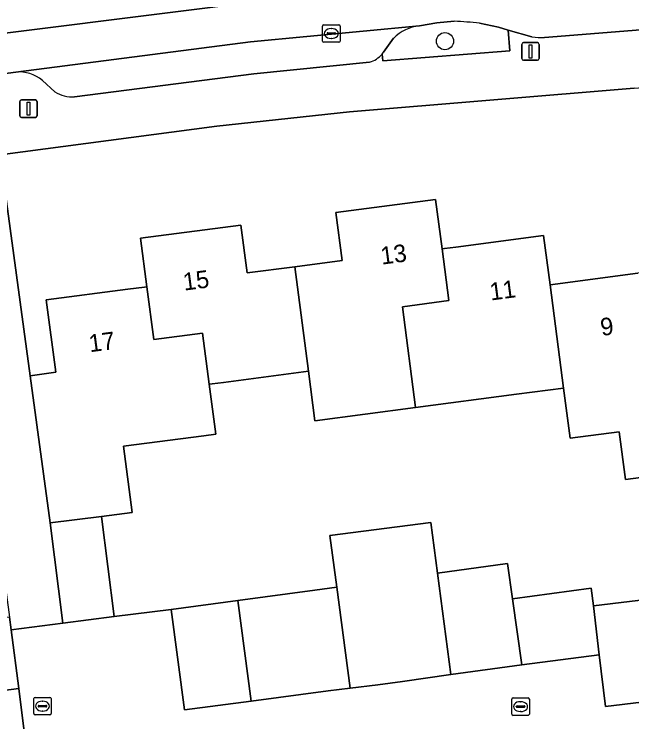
# Model space of a CAD drawing. Extents: x 158472 to 159562, y 388525 to 389606.
# Drawn here: x 159377.81 to 159412.99, y 389041.69 to 389082.01 of the extents above; entities that cross this region are included whole.
import ezdxf

# ---------------------------------------------------------------- set-up
doc = ezdxf.new("R2010")
doc.units = 0
for name, color, linetype in [('IMGEO_Boom', 7, 'Continuous'), ('IMGEO_Erf', 7, 'Continuous'), ('IMGEO_Groenvoorziening', 7, 'Continuous'), ('IMGEO_Kolk', 7, 'Continuous'), ('IMGEO_Lichtmast', 7, 'Continuous'), ('IMGEO_Muur', 7, 'Continuous'), ('IMGEO_Pand', 7, 'Continuous'), ('IMGEO_Pand_nummerreeks', 7, 'Continuous'), ('IMGEO_Parkeervlak_open', 7, 'Continuous'), ('IMGEO_Rijbaan_lokaal_gesloten', 7, 'Continuous'), ('IMGEO_Rijbaan_lokaal_open', 7, 'Continuous'), ('IMGEO_Rioolput', 7, 'Continuous'), ('IMGEO_Voetpad_open', 7, 'Continuous')]:
    doc.layers.add(name, color=color, linetype=linetype)

msp = doc.modelspace()

# ---------------------------------------------------------------- linework, layer by layer
at = {"layer": 'IMGEO_Boom'}
msp.add_circle((159402.345, 389080.471), 0.489, dxfattribs=at)
at = {"layer": 'IMGEO_Erf'}
for points in [[(159413.128, 389077.801), (159396.908, 389076.453), (159389.35, 389075.628), (159377.006, 389074), (159378.716, 389061.415), (159380.173, 389061.606), (159379.632, 389065.73), (159384.278, 389066.339), (159385.224, 389066.463), (159385.374, 389066.483), (159385.009, 389069.24), (159390.724, 389069.99), (159391.081, 389067.266), (159393.785, 389067.621), (159396.49, 389067.976), (159396.132, 389070.704), (159401.806, 389071.448), (159402.176, 389068.64), (159402.324, 389068.659), (159402.964, 389068.743), (159407.965, 389069.399), (159408.335, 389066.6), (159413.321, 389067.254)], [(159418.331, 389056.243), (159412.631, 389055.494), (159412.274, 389058.216), (159409.472, 389057.848), (159409.098, 389060.705), (159406.425, 389060.354), (159400.674, 389059.6), (159394.936, 389058.847), (159394.567, 389061.664), (159389.725, 389061.029), (159389.087, 389060.945), (159388.918, 389060.923), (159389.292, 389058.085), (159388.604, 389057.995), (159384.027, 389057.394), (159384.523, 389053.62), (159382.784, 389053.399), (159383.511, 389047.691), (159386.758, 389048.103), (159390.543, 389048.606), (159394.934, 389049.19), (159396.182, 389049.364), (159395.796, 389052.301), (159401.536, 389053.058), (159401.918, 389050.161), (159405.911, 389050.716), (159406.192, 389048.697), (159410.673, 389049.319), (159410.796, 389048.299), (159414.904, 389048.795)]]:
    msp.add_lwpolyline(points, dxfattribs=at)
at = {"layer": 'IMGEO_Groenvoorziening'}
for points in [[(159402.873, 389081.603), (159401.887, 389081.525), (159400.896, 389081.349)], [(159405.945, 389081.108), (159405.385, 389081.266), (159404.32, 389081.493)], [(159398.768, 389079.74), (159398.799, 389079.355), (159406.048, 389079.93), (159405.945, 389081.108)], [(159399.416, 389080.634), (159398.851, 389079.845)]]:
    msp.add_lwpolyline(points, dxfattribs=at)
for centre, radius, start, end in [((159401.207, 389078.816), 2.552, 96.9972, 134.574), ((159402.257, 389063.931), 17.683, 83.3011, 88.0045), ((159397.629, 389080.726), 1.507, 319.1288, 324.2201)]:
    msp.add_arc(centre, radius, start, end, dxfattribs=at)
at = {"layer": 'IMGEO_Kolk'}
for p, q in [((159395.371, 389080.482), (159395.371, 389081.334)), ((159395.446, 389081.408), (159396.298, 389081.408)), ((159396.372, 389081.334), (159396.372, 389080.482)), ((159395.63, 389080.902), (159395.63, 389080.914)), ((159396.068, 389080.865), (159395.67, 389080.865)), ((159395.673, 389080.951), (159396.071, 389080.951)), ((159395.859, 389081.188), (159395.884, 389081.188)), ((159396.114, 389080.914), (159396.114, 389080.902)), ((159395.882, 389080.628), (159395.857, 389080.628)), ((159396.298, 389080.408), (159395.446, 389080.408)), ((159378.921, 389042.164), (159378.921, 389043.016)), ((159378.996, 389043.09), (159379.848, 389043.09)), ((159379.922, 389043.016), (159379.922, 389042.164)), ((159379.18, 389042.584), (159379.18, 389042.596)), ((159379.618, 389042.547), (159379.22, 389042.547)), ((159379.223, 389042.633), (159379.621, 389042.633)), ((159379.409, 389042.87), (159379.434, 389042.87)), ((159379.664, 389042.596), (159379.664, 389042.584)), ((159379.432, 389042.31), (159379.407, 389042.31)), ((159379.848, 389042.09), (159378.996, 389042.09))]:
    msp.add_line(p, q, dxfattribs=at)
for points in [[(159395.371, 389080.482), (159395.371, 389081.334)], [(159395.446, 389081.408), (159396.298, 389081.408)], [(159396.372, 389081.334), (159396.372, 389080.482)], [(159396.298, 389080.408), (159395.446, 389080.408)], [(159378.921, 389042.164), (159378.921, 389043.016)], [(159378.996, 389043.09), (159379.848, 389043.09)], [(159379.922, 389043.016), (159379.922, 389042.164)], [(159379.848, 389042.09), (159378.996, 389042.09)]]:
    msp.add_lwpolyline(points, dxfattribs=at)
for centre, radius, start, end in [((159395.448, 389081.332), 0.0765, 91.552, 178.448), ((159395.448, 389081.332), 0.0765, 91.552, 178.448), ((159396.296, 389081.332), 0.0765, 1.552, 88.448), ((159396.296, 389081.332), 0.0765, 1.552, 88.448), ((159395.67, 389080.911), 0.0403, 85.8775, 175.7526), ((159395.667, 389080.901), 0.0366, 178.938, 274.7102), ((159396.071, 389080.908), 0.043, 264.8664, 352.4533), ((159396.075, 389080.913), 0.0386, 1.7309, 96.639), ((159395.448, 389080.484), 0.0765, 181.552, 268.448), ((159395.448, 389080.484), 0.0765, 181.552, 268.448), ((159396.296, 389080.484), 0.0765, 271.552, 358.448), ((159396.296, 389080.484), 0.0765, 271.552, 358.448), ((159378.998, 389043.014), 0.0765, 91.552, 178.448), ((159378.998, 389043.014), 0.0765, 91.552, 178.448), ((159379.846, 389043.014), 0.0765, 1.552, 88.448), ((159379.846, 389043.014), 0.0765, 1.552, 88.448), ((159379.22, 389042.593), 0.0403, 85.8775, 175.7526), ((159379.217, 389042.583), 0.0366, 178.938, 274.7102), ((159379.621, 389042.59), 0.043, 264.8664, 352.4533), ((159379.625, 389042.595), 0.0386, 1.7309, 96.639), ((159378.998, 389042.166), 0.0765, 181.552, 268.448), ((159378.998, 389042.166), 0.0765, 181.552, 268.448), ((159379.846, 389042.166), 0.0765, 271.552, 358.448), ((159379.846, 389042.166), 0.0765, 271.552, 358.448)]:
    msp.add_arc(centre, radius, start, end, dxfattribs=at)
for centre, major_axis, ratio, start_param, end_param in [((159395.858, 389080.908), (-0.387, 0.002), 0.722429, 4.712389, 7.853982), ((159395.883, 389080.908), (-0.39, 0.002), 0.717154, 1.570796, 4.712389), ((159379.408, 389042.59), (-0.387, 0.002), 0.722429, 4.712389, 7.853982), ((159379.433, 389042.59), (-0.39, 0.002), 0.717154, 1.570796, 4.712389)]:
    msp.add_ellipse(centre, major_axis=major_axis, ratio=ratio, start_param=start_param, end_param=end_param, dxfattribs=at)
at = {"layer": 'IMGEO_Lichtmast'}
for p, q in [((159406.717, 389079.488), (159406.717, 389080.288)), ((159406.717, 389080.288), (159406.717, 389079.488)), ((159406.817, 389080.388), (159407.607, 389080.388)), ((159407.607, 389080.388), (159406.817, 389080.388)), ((159407.707, 389080.288), (159407.707, 389079.488)), ((159407.707, 389079.488), (159407.707, 389080.288)), ((159407.607, 389079.388), (159406.817, 389079.388)), ((159406.817, 389079.388), (159407.607, 389079.388)), ((159378.125, 389076.226), (159378.125, 389077.026)), ((159378.125, 389077.026), (159378.125, 389076.226)), ((159378.225, 389077.126), (159379.015, 389077.126)), ((159379.015, 389077.126), (159378.225, 389077.126)), ((159379.115, 389077.026), (159379.115, 389076.226)), ((159379.115, 389076.226), (159379.115, 389077.026)), ((159379.015, 389076.126), (159378.225, 389076.126)), ((159378.225, 389076.126), (159379.015, 389076.126))]:
    msp.add_line(p, q, dxfattribs=at)
for points in [[(159407.137, 389080.263), (159407.287, 389080.263), (159407.287, 389079.513), (159407.137, 389079.513), (159407.137, 389080.263)], [(159378.545, 389077.001), (159378.695, 389077.001), (159378.695, 389076.251), (159378.545, 389076.251), (159378.545, 389077.001)]]:
    msp.add_lwpolyline(points, dxfattribs=at)
for centre, start, end in [((159406.817, 389080.288), 90, 180), ((159406.817, 389080.288), 90, 180), ((159407.607, 389080.288), 0, 90), ((159407.607, 389080.288), 360, 90), ((159406.817, 389079.488), 180, 270), ((159406.817, 389079.488), 180, 270), ((159407.607, 389079.488), 270, 0), ((159407.607, 389079.488), 270, 0), ((159378.225, 389077.026), 90, 180), ((159378.225, 389077.026), 90, 180), ((159379.015, 389077.026), 0, 90), ((159379.015, 389077.026), 360, 90), ((159378.225, 389076.226), 180, 270), ((159378.225, 389076.226), 180, 270), ((159379.015, 389076.226), 270, 0), ((159379.015, 389076.226), 270, 0)]:
    msp.add_arc(centre, 0.1, start, end, dxfattribs=at)
at = {"layer": 'IMGEO_Muur'}
msp.add_lwpolyline([(159383.511, 389047.691), (159386.758, 389048.103)], dxfattribs=at)
at = {"layer": 'IMGEO_Pand'}
for points in [[(159402.176, 389068.64), (159401.806, 389071.448), (159396.132, 389070.704), (159396.49, 389067.976), (159393.785, 389067.621), (159394.567, 389061.664), (159394.936, 389058.847), (159400.674, 389059.6), (159399.917, 389065.342), (159402.564, 389065.691)], [(159393.785, 389067.621), (159391.081, 389067.266), (159390.724, 389069.99), (159385.009, 389069.24), (159385.374, 389066.483), (159385.772, 389063.48), (159388.532, 389063.844), (159388.918, 389060.923), (159389.087, 389060.945), (159389.725, 389061.029), (159394.567, 389061.664)], [(159408.335, 389066.6), (159407.965, 389069.399), (159402.964, 389068.743), (159402.324, 389068.659), (159402.176, 389068.64), (159402.564, 389065.691), (159399.917, 389065.342), (159400.674, 389059.6), (159406.425, 389060.354), (159409.098, 389060.705)], [(159414.029, 389067.347), (159413.882, 389067.328), (159413.321, 389067.254), (159408.335, 389066.6), (159409.098, 389060.705), (159409.472, 389057.848), (159412.274, 389058.216), (159412.631, 389055.494), (159418.331, 389056.243), (159417.971, 389058.964), (159417.205, 389064.763), (159414.414, 389064.394)], [(159384.027, 389057.394), (159388.604, 389057.995), (159389.292, 389058.085), (159388.918, 389060.923), (159388.532, 389063.844), (159385.772, 389063.48), (159385.374, 389066.483), (159385.224, 389066.463), (159384.278, 389066.339), (159379.632, 389065.73), (159380.173, 389061.606), (159378.716, 389061.415), (159379.855, 389053.027), (159382.784, 389053.399), (159384.523, 389053.62)], [(159382.784, 389053.399), (159379.855, 389053.027), (159380.581, 389047.319), (159383.511, 389047.691)], [(159401.918, 389050.161), (159401.536, 389053.058), (159395.796, 389052.301), (159396.182, 389049.364), (159396.937, 389043.613), (159398.53, 389043.805), (159399.925, 389043.999), (159402.68, 389044.382)], [(159402.68, 389044.382), (159406.714, 389044.942), (159406.192, 389048.697), (159405.911, 389050.716), (159401.918, 389050.161)], [(159391.299, 389042.879), (159395.696, 389043.464), (159396.937, 389043.613), (159396.182, 389049.364), (159394.934, 389049.19), (159390.543, 389048.606)], [(159411.133, 389045.511), (159410.796, 389048.299), (159410.673, 389049.319), (159406.192, 389048.697), (159406.714, 389044.942)], [(159391.299, 389042.879), (159390.543, 389048.606), (159386.758, 389048.103), (159387.519, 389042.376)], [(159411.133, 389045.511), (159411.488, 389042.573), (159415.596, 389043.069), (159414.904, 389048.795), (159410.796, 389048.299)], [(159377.539, 389047.657), (159371.82, 389046.911), (159372.35, 389042.847), (159378.069, 389043.593), (159377.632, 389046.945)]]:
    msp.add_lwpolyline(points, close=True, dxfattribs=at)
at = {"layer": 'IMGEO_Parkeervlak_open'}
for points in [[(159400.896, 389081.349), (159391.266, 389080.434), (159377.9, 389078.713)], [(159398.851, 389079.845), (159399.416, 389080.634)], [(159381.248, 389077.299), (159391.467, 389078.615), (159398.048, 389079.273)], [(159379.424, 389078.241), (159380.129, 389077.587)]]:
    msp.add_lwpolyline(points, dxfattribs=at)
for centre, radius, start, end in [((159401.207, 389078.816), 2.552, 96.9972, 134.574), ((159397.607, 389080.742), 1.534, 286.7244, 319.2113), ((159397.629, 389080.726), 1.507, 319.1288, 324.2201), ((159378.081, 389076.602), 2.118, 50.6699, 94.9135), ((159381.145, 389079.218), 1.922, 238.0723, 273.0615)]:
    msp.add_arc(centre, radius, start, end, dxfattribs=at)
at = {"layer": 'IMGEO_Rijbaan_lokaal_gesloten'}
for points in [[(159400.63, 389083.682), (159392.747, 389082.881), (159356.839, 389078.367), (159310.832, 389072.27), (159256.702, 389064.963), (159248.545, 389063.862)], [(159408.021, 389080.685), (159414.914, 389081.226), (159419.081, 389081.482), (159421.076, 389081.439), (159423.128, 389081.356), (159427.327, 389080.945), (159429.518, 389080.548), (159429.023, 389083.652)], [(159248.545, 389063.862), (159256.702, 389064.963), (159310.832, 389072.27), (159356.839, 389078.367), (159392.747, 389082.881)], [(159247.564, 389061.345), (159253.316, 389062.137), (159256.589, 389062.588), (159286.177, 389066.661), (159319.301, 389071.049), (159320.95, 389071.268), (159323.976, 389071.67), (159349.508, 389075.057), (159372.198, 389077.979), (159373.643, 389078.165), (159377.9, 389078.713), (159391.266, 389080.434), (159400.896, 389081.349), (159401.887, 389081.525), (159402.873, 389081.603)], [(159404.32, 389081.493), (159405.385, 389081.266), (159405.945, 389081.108), (159407.301, 389080.725)]]:
    msp.add_lwpolyline(points, dxfattribs=at)
for centre, radius, start, end in [((159402.257, 389063.931), 17.683, 83.3011, 88.0045), ((159407.898, 389084.975), 4.292, 262.0008, 271.6395)]:
    msp.add_arc(centre, radius, start, end, dxfattribs=at)
at = {"layer": 'IMGEO_Rijbaan_lokaal_open'}
for points in [[(159415.596, 389043.069), (159411.488, 389042.573), (159411.133, 389045.511), (159406.714, 389044.942), (159402.68, 389044.382), (159399.925, 389043.999), (159398.53, 389043.805), (159396.937, 389043.613), (159395.696, 389043.464), (159391.299, 389042.879), (159387.519, 389042.376), (159386.758, 389048.103), (159383.511, 389047.691), (159380.581, 389047.319), (159377.632, 389046.945), (159378.069, 389043.593), (159378.448, 389040.527), (159378.856, 389037.764), (159379.082, 389035.643), (159382.647, 389036.08), (159383.872, 389026.712), (159378.678, 389026.056), (159380.71, 389011.066)], [(159354.125, 389017.227), (159353.659, 389021.238), (159353.049, 389025.813), (159352.391, 389030.755), (159352.077, 389033.001), (159351.5, 389037.05), (159357.207, 389037.863), (159366.703, 389039.013), (159372.599, 389039.772), (159378.448, 389040.527), (159378.069, 389043.593), (159372.35, 389042.847), (159367.705, 389042.225), (159366.725, 389042.096), (159362.213, 389041.503), (159356.685, 389040.776), (159348.214, 389039.661)]]:
    msp.add_lwpolyline(points, dxfattribs=at)
at = {"layer": 'IMGEO_Rioolput'}
for p, q in [((159406.15, 389042.137), (159406.15, 389042.989)), ((159406.225, 389043.063), (159407.077, 389043.063)), ((159407.151, 389042.989), (159407.151, 389042.137)), ((159406.409, 389042.557), (159406.409, 389042.569)), ((159406.452, 389042.606), (159406.85, 389042.606)), ((159406.638, 389042.843), (159406.663, 389042.843)), ((159406.893, 389042.569), (159406.893, 389042.557)), ((159406.847, 389042.52), (159406.449, 389042.52)), ((159406.661, 389042.283), (159406.636, 389042.283)), ((159407.077, 389042.063), (159406.225, 389042.063))]:
    msp.add_line(p, q, dxfattribs=at)
for points in [[(159406.15, 389042.137), (159406.15, 389042.989)], [(159406.225, 389043.063), (159407.077, 389043.063)], [(159407.151, 389042.989), (159407.151, 389042.137)], [(159407.077, 389042.063), (159406.225, 389042.063)]]:
    msp.add_lwpolyline(points, dxfattribs=at)
for centre, radius, start, end in [((159406.227, 389042.987), 0.0765, 91.552, 178.448), ((159406.227, 389042.987), 0.0765, 91.552, 178.448), ((159407.075, 389042.987), 0.0765, 1.552, 88.448), ((159407.075, 389042.987), 0.0765, 1.552, 88.448), ((159406.449, 389042.566), 0.0403, 85.8775, 175.7526), ((159406.446, 389042.556), 0.0366, 178.938, 274.7102), ((159406.85, 389042.563), 0.043, 264.8664, 352.4533), ((159406.854, 389042.568), 0.0386, 1.7309, 96.639), ((159406.227, 389042.139), 0.0765, 181.552, 268.448), ((159406.227, 389042.139), 0.0765, 181.552, 268.448), ((159407.075, 389042.139), 0.0765, 271.552, 358.448), ((159407.075, 389042.139), 0.0765, 271.552, 358.448)]:
    msp.add_arc(centre, radius, start, end, dxfattribs=at)
for centre, major_axis, ratio, start_param, end_param in [((159406.637, 389042.563), (-0.387, 0.002), 0.722429, 4.712389, 7.853982), ((159406.662, 389042.563), (-0.39, 0.002), 0.717154, 1.570796, 4.712389)]:
    msp.add_ellipse(centre, major_axis=major_axis, ratio=ratio, start_param=start_param, end_param=end_param, dxfattribs=at)
at = {"layer": 'IMGEO_Voetpad_open'}
for points in [[(159452.175, 389077.078), (159429.518, 389080.548), (159427.327, 389080.945), (159423.128, 389081.356), (159421.076, 389081.439), (159419.081, 389081.482), (159414.914, 389081.226), (159408.021, 389080.685)], [(159407.301, 389080.725), (159405.945, 389081.108), (159406.048, 389079.93), (159398.799, 389079.355), (159398.768, 389079.74)], [(159398.048, 389079.273), (159391.467, 389078.615), (159381.248, 389077.299)], [(159377.9, 389078.713), (159373.643, 389078.165), (159373.885, 389076.353), (159370.013, 389075.838), (159369.966, 389076.193)], [(159374.029, 389073.695), (159377.006, 389074), (159389.35, 389075.628), (159396.908, 389076.453), (159413.128, 389077.801), (159421.377, 389078.441), (159423.333, 389078.537)], [(159380.129, 389077.587), (159379.424, 389078.241)]]:
    msp.add_lwpolyline(points, dxfattribs=at)
msp.add_lwpolyline([(159378.716, 389061.415), (159377.006, 389074), (159374.029, 389073.695), (159377.539, 389047.657), (159377.632, 389046.945), (159380.581, 389047.319), (159379.855, 389053.027)], close=True, dxfattribs=at)
for centre, radius, start, end in [((159407.898, 389084.975), 4.292, 262.0008, 271.6395), ((159397.607, 389080.742), 1.534, 286.7244, 319.2113), ((159378.081, 389076.602), 2.118, 50.6699, 94.9135), ((159381.145, 389079.218), 1.922, 238.0723, 273.0615)]:
    msp.add_arc(centre, radius, start, end, dxfattribs=at)

# ---------------------------------------------------------------- texts
at = {"layer": 'IMGEO_Pand_nummerreeks'}
for s, rotation, p in [('13', 7.4714, (159398.742, 389067.739)), ('15', 7.4714, (159387.491, 389066.258)), ('11', 7.4714, (159404.956, 389065.696)), ('9', 7.4714, (159411.263, 389063.676)), ('17', 7.4656, (159382.126, 389062.749))]:
    msp.add_text(s, height=1, rotation=rotation, dxfattribs=at).set_placement(p)

doc.saveas('drawing.dxf')
